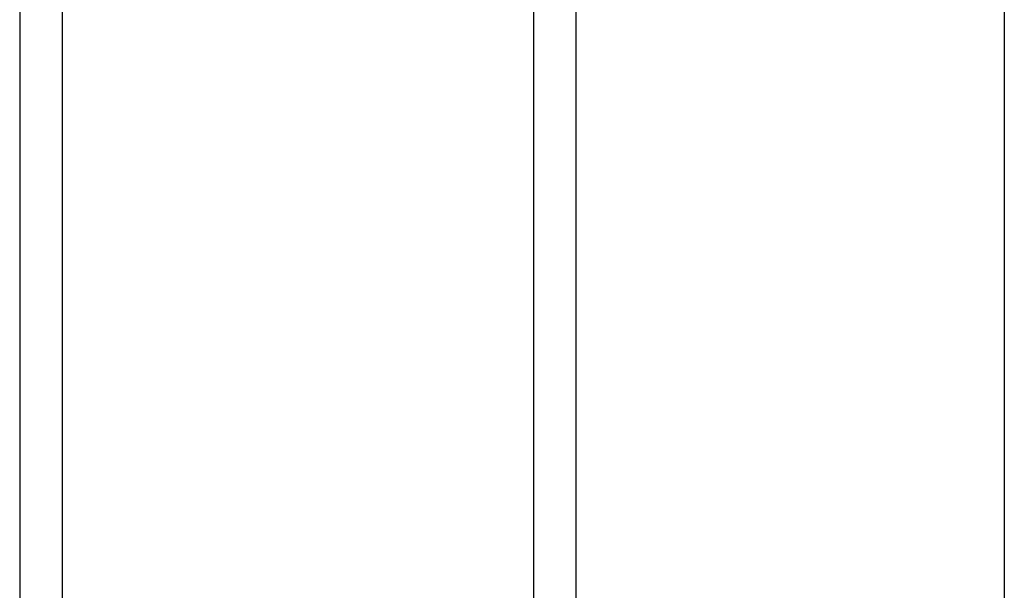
# Model space of a CAD drawing. Header units: inches. Extents: x 5 to 1128, y -85 to 748.
# Tile 645 of 656: x 637 to 729, y 609 to 663. Entities that reach past the tile are written whole.
import ezdxf

# ---------------------------------------------------------------- set-up
doc = ezdxf.new("R2010")
doc.units = ezdxf.units.IN
doc.header["$LTSCALE"] = 32
doc.header["$MEASUREMENT"] = 0
doc.layers.add('Visible (ANSI)', color=7, linetype='Continuous', lineweight=30)

msp = doc.modelspace()

# ---------------------------------------------------------------- linework, layer by layer
at = {"layer": 'Visible (ANSI)'}
for p, q in [((688.78063, 563.93978), (688.78063, 691.93978)), ((728.78063, 691.93978), (728.78063, 563.93978)), ((640.78063, 563.93978), (640.78063, 690.68978)), ((684.78063, 690.18978), (684.78063, 585.83319)), ((636.78063, 687.49325), (636.78063, 563.93978))]:
    msp.add_line(p, q, dxfattribs=at)

doc.saveas('drawing.dxf')
